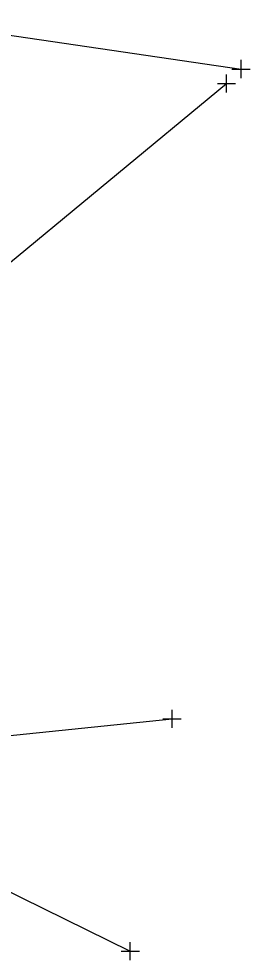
# Model space of a CAD drawing. Extents: x -748492 to -735633, y -1146251 to -1139940.
# Drawn here: x -742230.2 to -742214.3, y -1141275.8 to -1141210.9 of the extents above; entities that cross this region are included whole.
import ezdxf

# ---------------------------------------------------------------- set-up
doc = ezdxf.new("R2010")
doc.units = 0
for name, color, linetype in [('Vrstva 1', 7, 'Continuous'), ('Vrstva 34', 7, 'Continuous'), ('Vrstva 59', 7, 'Continuous')]:
    doc.layers.add(name, color=color, linetype=linetype)

# ---------------------------------------------------------------- blocks, each defined once
blk = doc.blocks.new('NN800')
at = {"layer": 'Vrstva 1'}
for points in [[(-0.442, 0.442), (0.442, -0.442)], [(-0.442, -0.442), (0.442, 0.442)]]:
    blk.add_lwpolyline(points, dxfattribs=at)

msp = doc.modelspace()

# ---------------------------------------------------------------- linework, layer by layer
at = {"layer": 'Vrstva 59'}
for points in [[(-742238.47, -1141210.92), (-742214.88, -1141214.38)], [(-742248.27, -1141242.2), (-742215.88, -1141215.38)], [(-742245.93, -1141261.85), (-742219.63, -1141259.13)], [(-742246.46, -1141263.34), (-742222.5, -1141275.13)]]:
    msp.add_lwpolyline(points, dxfattribs=at)

# ---------------------------------------------------------------- block references
at = {"layer": 'Vrstva 34', "rotation": 45}
for p in [(-742214.88, -1141214.38), (-742215.88, -1141215.38), (-742219.63, -1141259.13), (-742222.5, -1141275.13)]:
    msp.add_blockref('NN800', p, dxfattribs=at)

doc.saveas('drawing.dxf')
